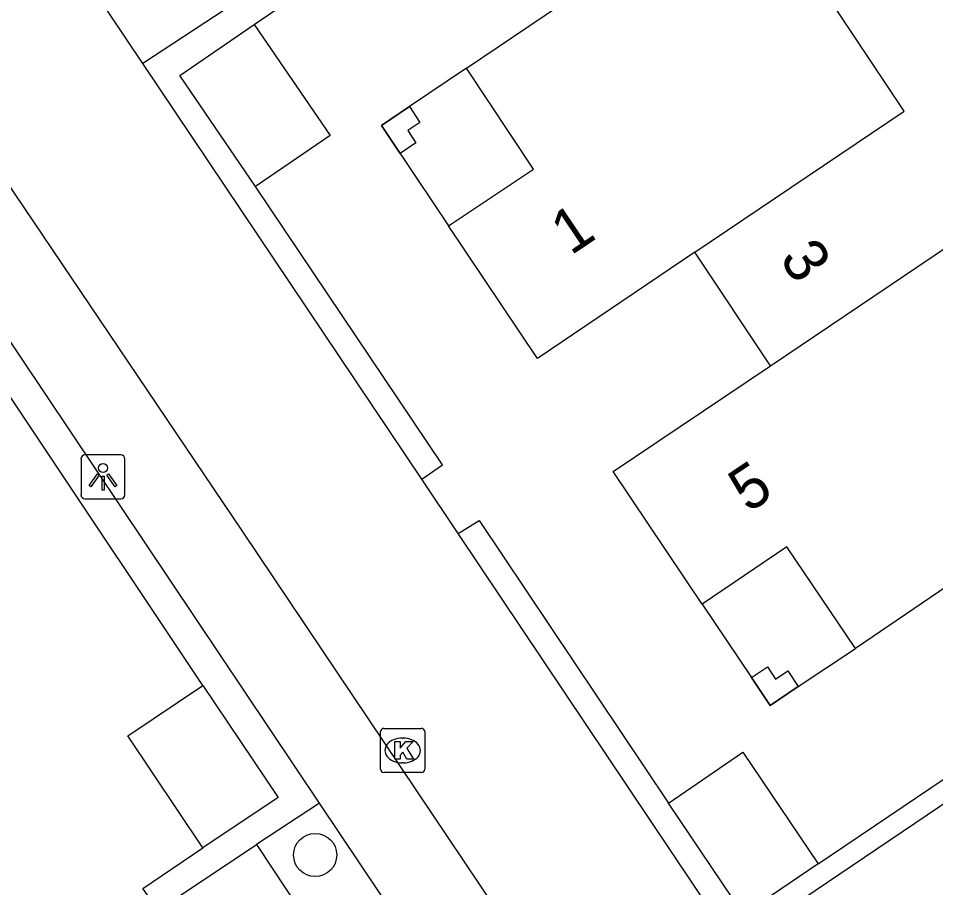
# Model space of a CAD drawing. Extents: x 158797 to 159887, y 384318 to 385255.
# Drawn here: x 159021.65 to 159042.44, y 384732.95 to 384752.65 of the extents above; entities that cross this region are included whole.
import ezdxf

# ---------------------------------------------------------------- set-up
doc = ezdxf.new("R2010")
doc.units = 0
for name, color, linetype in [('IMGEO_Boom', 7, 'Continuous'), ('IMGEO_Haag', 7, 'Continuous'), ('IMGEO_Kolk', 7, 'Continuous'), ('IMGEO_Lichtpunt', 7, 'Continuous'), ('IMGEO_Pand', 7, 'Continuous'), ('IMGEO_Pand_nummerreeks', 7, 'Continuous'), ('IMGEO_Pand_overbouw', 7, 'Continuous'), ('IMGEO_Parkeervlak_open', 7, 'Continuous'), ('IMGEO_Rijbaan_lokaal_open', 7, 'Continuous'), ('IMGEO_Voetpad_open', 7, 'Continuous')]:
    doc.layers.add(name, color=color, linetype=linetype)

msp = doc.modelspace()

# ---------------------------------------------------------------- linework, layer by layer
at = {"layer": 'IMGEO_Boom'}
msp.add_circle((159028.379, 384733.693), 0.489, dxfattribs=at)
at = {"layer": 'IMGEO_Haag'}
for points in [[(159026.999, 384752.507), (159042.209, 384762.873)], [(159026.336, 384752.851), (159024.473, 384751.628)], [(159025.835, 384737.531), (159018.137, 384749.057)], [(159030.795, 384742.206), (159031.262, 384742.535), (159027.027, 384748.839)], [(159031.62, 384740.977), (159032.093, 384741.272), (159036.389, 384734.87)], [(159039.779, 384733.493), (159048.744, 384739.532)], [(159028.478, 384734.867), (159027.046, 384733.93)], [(159024.819, 384732.442), (159024.47, 384732.932), (159025.836, 384733.853)]]:
    msp.add_lwpolyline(points, dxfattribs=at)
at = {"layer": 'IMGEO_Kolk'}
for p, q in [((159029.862, 384735.635), (159029.862, 384736.487)), ((159029.937, 384736.561), (159030.789, 384736.561)), ((159030.863, 384736.487), (159030.863, 384735.635)), ((159030.35, 384736.341), (159030.375, 384736.341)), ((159030.373, 384735.781), (159030.348, 384735.781)), ((159030.789, 384735.561), (159029.937, 384735.561))]:
    msp.add_line(p, q, dxfattribs=at)
for points in [[(159029.862, 384735.635), (159029.862, 384736.487)], [(159029.937, 384736.561), (159030.789, 384736.561)], [(159030.863, 384736.487), (159030.863, 384735.635)], [(159030.183, 384736.261), (159030.306, 384736.261), (159030.306, 384736.11), (159030.436, 384736.261), (159030.6, 384736.261), (159030.454, 384736.11), (159030.607, 384735.861), (159030.455, 384735.861), (159030.37, 384736.025), (159030.306, 384735.958), (159030.306, 384735.861), (159030.183, 384735.861), (159030.183, 384736.261)], [(159030.789, 384735.561), (159029.937, 384735.561)]]:
    msp.add_lwpolyline(points, dxfattribs=at)
for centre, start, end in [((159029.939, 384736.485), 91.552, 178.448), ((159029.939, 384736.485), 91.552, 178.448), ((159030.787, 384736.485), 1.552, 88.448), ((159030.787, 384736.485), 1.552, 88.448), ((159029.939, 384735.637), 181.552, 268.448), ((159029.939, 384735.637), 181.552, 268.448), ((159030.787, 384735.637), 271.552, 358.448), ((159030.787, 384735.637), 271.552, 358.448)]:
    msp.add_arc(centre, 0.0765, start, end, dxfattribs=at)
for centre, major_axis, ratio, start_param, end_param in [((159030.349, 384736.061), (-0.387, 0.002), 0.722429, 4.712389, 7.853982), ((159030.374, 384736.061), (-0.39, 0.002), 0.717154, 1.570796, 4.712389)]:
    msp.add_ellipse(centre, major_axis=major_axis, ratio=ratio, start_param=start_param, end_param=end_param, dxfattribs=at)
at = {"layer": 'IMGEO_Lichtpunt'}
for p, q in [((159023.974, 384742.758), (159023.166, 384742.758)), ((159023.974, 384742.758), (159023.166, 384742.758)), ((159023.072, 384742.663), (159023.072, 384741.856)), ((159023.072, 384742.663), (159023.072, 384741.856)), ((159024.068, 384741.856), (159024.068, 384742.663)), ((159024.068, 384741.856), (159024.068, 384742.663)), ((159023.166, 384741.762), (159023.974, 384741.762)), ((159023.166, 384741.762), (159023.974, 384741.762))]:
    msp.add_line(p, q, dxfattribs=at)
for points in [[(159023.446, 384742.327), (159023.485, 384742.299), (159023.297, 384742.037), (159023.259, 384742.064), (159023.446, 384742.327)], [(159023.658, 384742.299), (159023.696, 384742.326), (159023.883, 384742.064), (159023.844, 384742.036), (159023.658, 384742.299)], [(159023.548, 384742.279), (159023.595, 384742.279), (159023.595, 384741.957), (159023.548, 384741.957), (159023.548, 384742.279)]]:
    msp.add_lwpolyline(points, dxfattribs=at)
msp.add_circle((159023.571, 384742.461), 0.0994, dxfattribs=at)
for centre, start, end in [((159023.166, 384742.663), 90, 180), ((159023.166, 384742.663), 90, 180), ((159023.974, 384742.663), 0, 90), ((159023.974, 384742.663), 0, 90), ((159023.166, 384741.856), 180, 270), ((159023.166, 384741.856), 180, 270), ((159023.974, 384741.856), 270, 0), ((159023.974, 384741.856), 270, 360)]:
    msp.add_arc(centre, 0.0946, start, end, dxfattribs=at)
at = {"layer": 'IMGEO_Pand'}
for points in [[(159036.986, 384747.351), (159033.416, 384744.946), (159031.404, 384747.95), (159033.33, 384749.232), (159031.806, 384751.521), (159038.204, 384755.837), (159040.035, 384753.093)], [(159036.986, 384747.351), (159041.733, 384750.549), (159040.035, 384753.093)], [(159027.027, 384748.839), (159025.31, 384751.354), (159026.999, 384752.507)], [(159026.999, 384752.507), (159028.717, 384749.992), (159027.027, 384748.839)], [(159030.478, 384750.107), (159030.664, 384749.829), (159030.307, 384749.59), (159029.883, 384750.224), (159030.514, 384750.649), (159030.754, 384750.293), (159030.478, 384750.107)], [(159038.702, 384744.78), (159043.411, 384747.947), (159045.148, 384745.434)], [(159038.702, 384744.78), (159036.986, 384747.351)], [(159045.148, 384745.434), (159047.025, 384742.719), (159040.626, 384738.374), (159039.071, 384740.673), (159037.153, 384739.376), (159035.133, 384742.38), (159038.702, 384744.78)], [(159039.331, 384737.507), (159038.696, 384737.081), (159038.271, 384737.713), (159038.629, 384737.954), (159038.813, 384737.68), (159039.09, 384737.866), (159039.331, 384737.507)], [(159025.836, 384733.853), (159024.135, 384736.389), (159025.835, 384737.531)], [(159025.835, 384737.531), (159027.537, 384734.994), (159025.836, 384733.853)], [(159036.389, 384734.87), (159038.076, 384736.022), (159039.779, 384733.493)], [(159039.779, 384733.493), (159038.091, 384732.343), (159036.389, 384734.87)]]:
    msp.add_lwpolyline(points, dxfattribs=at)
at = {"layer": 'IMGEO_Pand_overbouw'}
for points in [[(159030.307, 384749.59), (159031.404, 384747.95), (159033.33, 384749.232), (159031.806, 384751.521), (159030.514, 384750.649), (159029.883, 384750.224)], [(159038.271, 384737.713), (159038.696, 384737.081), (159039.331, 384737.507), (159040.626, 384738.374), (159039.071, 384740.673), (159037.153, 384739.376)]]:
    msp.add_lwpolyline(points, close=True, dxfattribs=at)
at = {"layer": 'IMGEO_Parkeervlak_open'}
for points in [[(159039.432, 384732.701), (159054.064, 384742.579)], [(159024.819, 384732.442), (159027.046, 384733.93)], [(159027.046, 384733.93), (159029.8, 384729.773)]]:
    msp.add_lwpolyline(points, dxfattribs=at)
at = {"layer": 'IMGEO_Rijbaan_lokaal_open'}
for points in [[(159024.473, 384751.628), (159022.265, 384754.918), (159021.692, 384755.75)], [(159018.325, 384753.477), (159026.727, 384741.032), (159033.174, 384731.422)], [(159030.795, 384742.206), (159024.473, 384751.628)], [(159031.62, 384740.977), (159030.795, 384742.206)], [(159037.886, 384731.637), (159031.62, 384740.977)]]:
    msp.add_lwpolyline(points, dxfattribs=at)
at = {"layer": 'IMGEO_Voetpad_open'}
for points in [[(159028.478, 384734.867), (159018.894, 384749.159), (159017.253, 384751.631), (159015.957, 384751.878)], [(159031.257, 384730.722), (159028.478, 384734.867)]]:
    msp.add_lwpolyline(points, dxfattribs=at)

# ---------------------------------------------------------------- texts
at = {"layer": 'IMGEO_Pand_nummerreeks'}
for s, rotation, p in [('1', 33.9649, (159034.172, 384747.264)), ('3', 303.7184, (159038.886, 384747.206)), ('5', 33.9191, (159038.199, 384741.429))]:
    msp.add_text(s, height=1, rotation=rotation, dxfattribs=at).set_placement(p)

doc.saveas('drawing.dxf')
